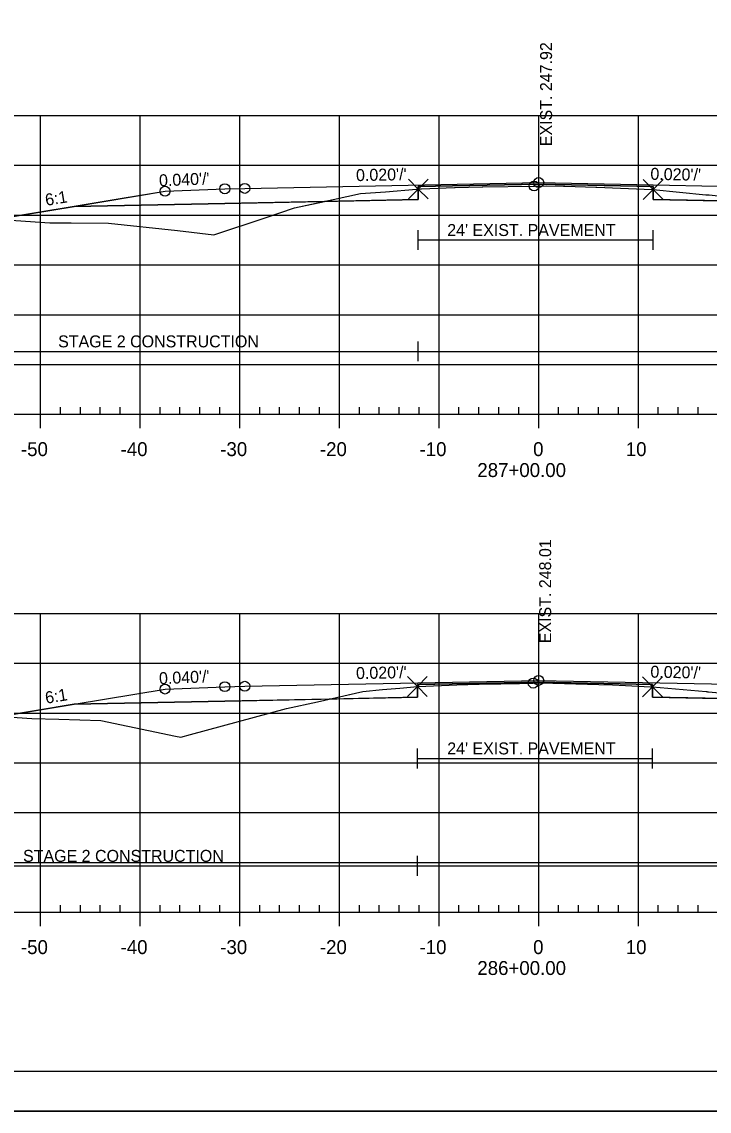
# Model space of a CAD drawing. Extents: x 1365647 to 1367999, y 387113 to 400173.
# Drawn here: x 1365842.2 to 1365911.2, y 396119.6 to 396229 of the extents above; entities that cross this region are included whole.
import ezdxf

# ---------------------------------------------------------------- set-up
doc = ezdxf.new("R2010")
doc.units = 0
for name, color, linetype in [('R_Alt Surface', 7, 'Continuous'), ('R_Axis', 7, 'Continuous'), ('R_Axis Annot', 7, 'Continuous'), ('R_Border', 7, 'Continuous'), ('R_Contours', 7, 'Continuous'), ('R_Exist Surface', 7, 'Continuous'), ('R_Fin Surface', 7, 'Continuous'), ('R_Fin Surface Annot', 7, 'Continuous'), ('R_Grid', 7, 'Continuous'), ('R_No Plot', 7, 'Continuous'), ('R_Water', 7, 'Continuous'), ('R_Xsect Elev', 7, 'Continuous')]:
    doc.layers.add(name, color=color, linetype=linetype)

msp = doc.modelspace()

# ---------------------------------------------------------------- linework, layer by layer
at = {"layer": 'R_Alt Surface'}
for points in [[(1365847.47, 396210.45), (1365862.59, 396210.75), (1365882.01, 396211.14), (1365882.01, 396212.43), (1365894.09, 396212.67), (1365905.58, 396212.44), (1365905.58, 396211.15), (1365925.59, 396210.75), (1365940.72, 396210.45)], [(1365847.47, 396160.46), (1365862.59, 396160.76), (1365881.91, 396161.15), (1365881.91, 396162.44), (1365894.09, 396162.68), (1365905.5, 396162.45), (1365905.5, 396161.16), (1365925.59, 396160.76), (1365940.72, 396160.46)]]:
    msp.add_lwpolyline(points, dxfattribs=at)
at = {"layer": 'R_Axis'}
for p, q in [((1365846.09, 396189.57), (1365846.09, 396190.27)), ((1365848.09, 396189.57), (1365848.09, 396190.27)), ((1365850.09, 396189.57), (1365850.09, 396190.27)), ((1365852.09, 396189.57), (1365852.09, 396190.27)), ((1365856.09, 396189.57), (1365856.09, 396190.27)), ((1365858.09, 396189.57), (1365858.09, 396190.27)), ((1365860.09, 396189.57), (1365860.09, 396190.27)), ((1365862.09, 396189.57), (1365862.09, 396190.27)), ((1365866.09, 396189.57), (1365866.09, 396190.27)), ((1365868.09, 396189.57), (1365868.09, 396190.27)), ((1365870.09, 396189.57), (1365870.09, 396190.27)), ((1365872.09, 396189.57), (1365872.09, 396190.27)), ((1365876.09, 396189.57), (1365876.09, 396190.27)), ((1365878.09, 396189.57), (1365878.09, 396190.27)), ((1365880.09, 396189.57), (1365880.09, 396190.27)), ((1365882.09, 396189.57), (1365882.09, 396190.27)), ((1365886.09, 396189.57), (1365886.09, 396190.27)), ((1365888.09, 396189.57), (1365888.09, 396190.27)), ((1365890.09, 396189.57), (1365890.09, 396190.27)), ((1365892.09, 396189.57), (1365892.09, 396190.27)), ((1365896.09, 396189.57), (1365896.09, 396190.27)), ((1365898.09, 396189.57), (1365898.09, 396190.27)), ((1365900.09, 396189.57), (1365900.09, 396190.27)), ((1365902.09, 396189.57), (1365902.09, 396190.27)), ((1365906.09, 396189.57), (1365906.09, 396190.27)), ((1365908.09, 396189.57), (1365908.09, 396190.27)), ((1365910.09, 396189.57), (1365910.09, 396190.27)), ((1365749.09, 396189.57), (1366039.09, 396189.57)), ((1365844.09, 396188.17), (1365844.09, 396189.57)), ((1365854.09, 396188.17), (1365854.09, 396189.57)), ((1365864.09, 396188.17), (1365864.09, 396189.57)), ((1365874.09, 396188.17), (1365874.09, 396189.57)), ((1365884.09, 396188.17), (1365884.09, 396189.57)), ((1365894.09, 396188.17), (1365894.09, 396189.57)), ((1365904.09, 396188.17), (1365904.09, 396189.57)), ((1365749.09, 396139.57), (1366039.09, 396139.57)), ((1365844.09, 396138.17), (1365844.09, 396139.57)), ((1365846.09, 396139.57), (1365846.09, 396140.27)), ((1365848.09, 396139.57), (1365848.09, 396140.27)), ((1365850.09, 396139.57), (1365850.09, 396140.27)), ((1365852.09, 396139.57), (1365852.09, 396140.27)), ((1365854.09, 396138.17), (1365854.09, 396139.57)), ((1365856.09, 396139.57), (1365856.09, 396140.27)), ((1365858.09, 396139.57), (1365858.09, 396140.27)), ((1365860.09, 396139.57), (1365860.09, 396140.27)), ((1365862.09, 396139.57), (1365862.09, 396140.27)), ((1365864.09, 396138.17), (1365864.09, 396139.57)), ((1365866.09, 396139.57), (1365866.09, 396140.27)), ((1365868.09, 396139.57), (1365868.09, 396140.27)), ((1365870.09, 396139.57), (1365870.09, 396140.27)), ((1365872.09, 396139.57), (1365872.09, 396140.27)), ((1365874.09, 396138.17), (1365874.09, 396139.57)), ((1365876.09, 396139.57), (1365876.09, 396140.27)), ((1365878.09, 396139.57), (1365878.09, 396140.27)), ((1365880.09, 396139.57), (1365880.09, 396140.27)), ((1365882.09, 396139.57), (1365882.09, 396140.27)), ((1365884.09, 396138.17), (1365884.09, 396139.57)), ((1365886.09, 396139.57), (1365886.09, 396140.27)), ((1365888.09, 396139.57), (1365888.09, 396140.27)), ((1365890.09, 396139.57), (1365890.09, 396140.27)), ((1365892.09, 396139.57), (1365892.09, 396140.27)), ((1365894.09, 396138.17), (1365894.09, 396139.57)), ((1365896.09, 396139.57), (1365896.09, 396140.27)), ((1365898.09, 396139.57), (1365898.09, 396140.27)), ((1365900.09, 396139.57), (1365900.09, 396140.27)), ((1365902.09, 396139.57), (1365902.09, 396140.27)), ((1365904.09, 396138.17), (1365904.09, 396139.57)), ((1365906.09, 396139.57), (1365906.09, 396140.27)), ((1365908.09, 396139.57), (1365908.09, 396140.27)), ((1365910.09, 396139.57), (1365910.09, 396140.27))]:
    msp.add_line(p, q, dxfattribs=at)
at = {"layer": 'R_Border'}
msp.add_line((1366052.27, 396123.57), (1365736.09, 396123.57), dxfattribs=at)
at = {"layer": 'R_Contours'}
for points in [[(1365872.6, 396210.95), (1365873.45, 396211.14), (1365876.19, 396211.73), (1365878.7, 396211.92), (1365881.83, 396212.18), (1365882.01, 396212.19), (1365882.01, 396211.14)], [(1365882.01, 396212.19), (1365882.24, 396212.21), (1365882.33, 396212.21), (1365885.65, 396212.34), (1365885.69, 396212.34), (1365888.42, 396212.41), (1365888.48, 396212.41), (1365893.53, 396212.49), (1365893.63, 396212.49), (1365893.66, 396212.49), (1365894.84, 396212.51), (1365896.58, 396212.46), (1365896.7, 396212.46), (1365899.81, 396212.37), (1365899.93, 396212.37), (1365905.49, 396212.13), (1365905.58, 396212.13), (1365905.58, 396212.44), (1365894.09, 396212.67), (1365882.01, 396212.43)], [(1365905.58, 396212.13), (1365910.85, 396211.62), (1365910.95, 396211.61), (1365911.04, 396211.61), (1365911.12, 396211.6), (1365911.19, 396211.59), (1365912.68, 396211.44), (1365915.26, 396211.18), (1365915.91, 396210.95), (1365905.58, 396211.15)], [(1365839.74, 396209.16), (1365840.66, 396209.11), (1365845.02, 396208.81), (1365847.17, 396208.79), (1365850.92, 396208.75), (1365857.83, 396208.02), (1365861.48, 396207.6), (1365866.65, 396209.29), (1365869.57, 396210.3), (1365872.6, 396210.95), (1365862.59, 396210.75), (1365847.47, 396210.45)], [(1365881.91, 396162.23), (1365882, 396162.23), (1365885.87, 396162.39), (1365888.11, 396162.47), (1365890.28, 396162.52), (1365892.15, 396162.55), (1365893.17, 396162.58), (1365893.54, 396162.58), (1365894.07, 396162.59), (1365894.51, 396162.6), (1365895.52, 396162.56), (1365900.12, 396162.43), (1365901.5, 396162.4), (1365902.8, 396162.33), (1365905.31, 396162.22), (1365905.5, 396162.21), (1365905.5, 396162.45), (1365894.09, 396162.68), (1365881.91, 396162.44)], [(1365873.05, 396160.97), (1365876.43, 396161.75), (1365878.41, 396161.93), (1365880.17, 396162.08), (1365881.91, 396162.23), (1365881.91, 396161.15)], [(1365905.5, 396162.21), (1365910.88, 396161.73), (1365910.97, 396161.72), (1365911.04, 396161.71), (1365911.07, 396161.71), (1365911.13, 396161.7), (1365915.16, 396161.32), (1365916.1, 396160.95), (1365905.5, 396161.16)], [(1365840.11, 396159.23), (1365840.79, 396159.18), (1365843.23, 396159.04), (1365845.92, 396158.97), (1365850.14, 396158.83), (1365857.65, 396157.26), (1365858.18, 396157.15), (1365859.16, 396157.41), (1365868.77, 396160.02), (1365871.89, 396160.7), (1365873.05, 396160.97), (1365862.59, 396160.76), (1365847.47, 396160.46)]]:
    msp.add_lwpolyline(points, close=True, dxfattribs=at)
at = {"layer": 'R_Exist Surface'}
for points in [[(1365840.66, 396209.11), (1365845.02, 396208.81), (1365847.17, 396208.79), (1365850.92, 396208.75), (1365857.83, 396208.02), (1365861.48, 396207.6), (1365866.65, 396209.29), (1365869.57, 396210.3), (1365873.45, 396211.14), (1365876.19, 396211.73), (1365878.7, 396211.92), (1365881.83, 396212.18), (1365882.01, 396212.19), (1365882.24, 396212.21), (1365882.33, 396212.21), (1365885.65, 396212.34), (1365885.69, 396212.34), (1365888.42, 396212.41), (1365888.48, 396212.41), (1365893.53, 396212.49), (1365893.63, 396212.49), (1365893.63, 396212.49), (1365893.66, 396212.49), (1365894.84, 396212.51), (1365896.58, 396212.46), (1365896.7, 396212.46), (1365899.81, 396212.37), (1365899.93, 396212.37), (1365905.49, 396212.13), (1365905.58, 396212.13), (1365910.85, 396211.62), (1365910.95, 396211.61), (1365911.04, 396211.61), (1365911.12, 396211.6), (1365911.19, 396211.59), (1365912.68, 396211.44)], [(1365840.79, 396159.18), (1365843.23, 396159.04), (1365845.92, 396158.97), (1365850.14, 396158.83), (1365857.65, 396157.26), (1365858.18, 396157.15), (1365859.16, 396157.41), (1365868.77, 396160.02), (1365871.89, 396160.7), (1365876.43, 396161.75), (1365878.41, 396161.93), (1365880.17, 396162.08), (1365881.91, 396162.23), (1365882, 396162.23), (1365885.87, 396162.39), (1365888.11, 396162.47), (1365890.28, 396162.52), (1365892.15, 396162.55), (1365893.17, 396162.58), (1365893.54, 396162.58), (1365894.07, 396162.59), (1365894.51, 396162.6), (1365895.52, 396162.56), (1365900.12, 396162.43), (1365901.5, 396162.4), (1365902.8, 396162.33), (1365905.31, 396162.22), (1365905.5, 396162.21), (1365910.88, 396161.73), (1365910.97, 396161.72), (1365911.04, 396161.71), (1365911.07, 396161.71), (1365911.13, 396161.7), (1365915.16, 396161.32)]]:
    msp.add_lwpolyline(points, dxfattribs=at)
at = {"layer": 'R_Fin Surface'}
for points in [[(1365830.64, 396209.62), (1365834.59, 396208.3), (1365834.59, 396208.31), (1365847.47, 396210.45), (1365856.59, 396211.97), (1365862.59, 396212.21), (1365864.59, 396212.25), (1365894.09, 396212.84), (1365923.59, 396212.25), (1365925.59, 396212.21), (1365931.59, 396211.97), (1365940.72, 396210.45), (1365953.59, 396208.31), (1365970.39, 396202.71), (1365980.88, 396206.2)], [(1365830.65, 396209.62), (1365834.59, 396208.31), (1365852.3, 396211.26), (1365856.59, 396211.97), (1365862.59, 396212.21), (1365864.59, 396212.25), (1365894.09, 396212.84), (1365923.59, 396212.25), (1365925.59, 396212.21), (1365931.59, 396211.97), (1365935.89, 396211.26), (1365953.59, 396208.31), (1365958.64, 396206.62)], [(1365856.59, 396211.97), (1365862.59, 396212.21), (1365864.59, 396212.25), (1365894.09, 396212.84), (1365923.59, 396212.25), (1365925.59, 396212.21), (1365931.59, 396211.97)], [(1365823.36, 396159.58), (1365830.88, 396157.07), (1365834.59, 396158.31), (1365847.47, 396160.46), (1365856.59, 396161.98), (1365862.59, 396162.22), (1365864.59, 396162.26), (1365894.09, 396162.85), (1365923.59, 396162.26), (1365925.59, 396162.22), (1365931.59, 396161.98), (1365940.72, 396160.46), (1365953.59, 396158.31), (1365970.61, 396152.64), (1365980.71, 396156.01)], [(1365856.59, 396161.98), (1365862.59, 396162.22), (1365864.59, 396162.26), (1365894.09, 396162.85), (1365923.59, 396162.26), (1365925.59, 396162.22), (1365931.59, 396161.98)]]:
    msp.add_lwpolyline(points, dxfattribs=at)
at = {"layer": 'R_Grid'}
for p, q in [((1365749.09, 396219.57), (1366039.09, 396219.57)), ((1365844.09, 396189.57), (1365844.09, 396219.57)), ((1365854.09, 396189.57), (1365854.09, 396219.57)), ((1365864.09, 396189.57), (1365864.09, 396219.57)), ((1365874.09, 396189.57), (1365874.09, 396219.57)), ((1365884.09, 396189.57), (1365884.09, 396219.57)), ((1365894.09, 396189.57), (1365894.09, 396219.57)), ((1365904.09, 396189.57), (1365904.09, 396219.57)), ((1365749.09, 396214.57), (1366039.09, 396214.57)), ((1365749.09, 396209.57), (1366039.09, 396209.57)), ((1365749.09, 396204.57), (1366039.09, 396204.57)), ((1365749.09, 396199.57), (1366039.09, 396199.57)), ((1365749.09, 396194.57), (1366039.09, 396194.57)), ((1365749.09, 396189.57), (1366039.09, 396189.57)), ((1365749.09, 396169.57), (1366039.09, 396169.57)), ((1365844.09, 396139.57), (1365844.09, 396169.57)), ((1365854.09, 396139.57), (1365854.09, 396169.57)), ((1365864.09, 396139.57), (1365864.09, 396169.57)), ((1365874.09, 396139.57), (1365874.09, 396169.57)), ((1365884.09, 396139.57), (1365884.09, 396169.57)), ((1365894.09, 396139.57), (1365894.09, 396169.57)), ((1365904.09, 396139.57), (1365904.09, 396169.57)), ((1365749.09, 396164.57), (1366039.09, 396164.57)), ((1365749.09, 396159.57), (1366039.09, 396159.57)), ((1365749.09, 396154.57), (1366039.09, 396154.57)), ((1365749.09, 396149.57), (1366039.09, 396149.57)), ((1365749.09, 396144.57), (1366039.09, 396144.57)), ((1365749.09, 396139.57), (1366039.09, 396139.57))]:
    msp.add_line(p, q, dxfattribs=at)
at = {"layer": 'R_No Plot'}
msp.add_line((1365723.69, 396119.6), (1366057.03, 396119.6), dxfattribs=at)
msp.add_lwpolyline([(1365723.69, 396332.93), (1366057.03, 396332.93), (1366057.03, 396119.59), (1365723.69, 396119.59)], close=True, dxfattribs=at)
for points in [[(1365882.01, 396212.19), (1365881.01, 396213.19), (1365882.01, 396212.19), (1365881.01, 396211.19), (1365882.01, 396212.19), (1365883.01, 396211.19), (1365882.01, 396212.19), (1365883.01, 396213.19)], [(1365905.58, 396212.13), (1365904.58, 396213.13), (1365905.58, 396212.13), (1365904.58, 396211.13), (1365905.58, 396212.13), (1365906.58, 396211.13), (1365905.58, 396212.13), (1365906.58, 396213.13)], [(1365881.91, 396162.23), (1365880.91, 396163.23), (1365881.91, 396162.23), (1365880.91, 396161.23), (1365881.91, 396162.23), (1365882.91, 396161.23), (1365881.91, 396162.23), (1365882.91, 396163.23)], [(1365905.5, 396162.21), (1365904.5, 396163.21), (1365905.5, 396162.21), (1365904.5, 396161.21), (1365905.5, 396162.21), (1365906.5, 396161.21), (1365905.5, 396162.21), (1365906.5, 396163.21)]]:
    msp.add_lwpolyline(points, dxfattribs=at)
for centre in [(1365893.63, 396212.49), (1365894.09, 396212.84), (1365894.09, 396212.84), (1365894.09, 396212.84), (1365894.09, 396212.84), (1365894.09, 396212.84), (1365856.59, 396211.97), (1365856.59, 396211.97), (1365856.59, 396211.97), (1365856.59, 396211.97), (1365856.59, 396211.97), (1365862.59, 396212.21), (1365862.59, 396212.21), (1365862.59, 396212.21), (1365862.59, 396212.21), (1365862.59, 396212.21), (1365864.59, 396212.25), (1365864.59, 396212.25), (1365864.59, 396212.25), (1365864.59, 396212.25), (1365864.59, 396212.25), (1365862.59, 396162.22), (1365862.59, 396162.22), (1365862.59, 396162.22), (1365862.59, 396162.22), (1365862.59, 396162.22), (1365864.59, 396162.26), (1365864.59, 396162.26), (1365864.59, 396162.26), (1365864.59, 396162.26), (1365864.59, 396162.26), (1365893.54, 396162.58), (1365894.09, 396162.85), (1365894.09, 396162.85), (1365894.09, 396162.85), (1365894.09, 396162.85), (1365894.09, 396162.85), (1365856.59, 396161.98), (1365856.59, 396161.98), (1365856.59, 396161.98), (1365856.59, 396161.98), (1365856.59, 396161.98)]:
    msp.add_circle(centre, 0.5, dxfattribs=at)
at = {"layer": 'R_Water'}
for p, q in [((1365882.01, 396206.07), (1365882.01, 396208.07)), ((1365905.58, 396206.07), (1365905.58, 396208.07)), ((1365882.01, 396207.07), (1365905.58, 396207.07)), ((1365882.01, 396194.89), (1365882.01, 396196.89)), ((1365830.64, 396195.89), (1365882.01, 396195.89)), ((1365882.01, 396195.89), (1365980.82, 396195.89)), ((1365881.91, 396154.02), (1365881.91, 396156.02)), ((1365905.5, 396154.02), (1365905.5, 396156.02)), ((1365881.91, 396155.02), (1365905.5, 396155.02)), ((1365881.91, 396143.24), (1365881.91, 396145.24)), ((1365823.36, 396144.24), (1365881.91, 396144.24)), ((1365881.91, 396144.24), (1365980.61, 396144.24))]:
    msp.add_line(p, q, dxfattribs=at)

# ---------------------------------------------------------------- texts
at = {"layer": 'R_Axis Annot'}
for s, p in [('-50', (1365842.13, 396185.37)), ('-40', (1365852.13, 396185.37)), ('-30', (1365862.13, 396185.37)), ('-20', (1365872.13, 396185.37)), ('-10', (1365882.13, 396185.37)), ('0', (1365893.53, 396185.37)), ('10', (1365902.83, 396185.37)), ('287+00.00', (1365887.93, 396183.27)), ('-50', (1365842.13, 396135.37)), ('-40', (1365852.13, 396135.37)), ('-30', (1365862.13, 396135.37)), ('-20', (1365872.13, 396135.37)), ('-10', (1365882.13, 396135.37)), ('0', (1365893.53, 396135.37)), ('10', (1365902.83, 396135.37)), ('286+00.00', (1365887.93, 396133.27))]:
    msp.add_text(s, height=1.4, dxfattribs=at).set_placement(p)
at = {"layer": 'R_Fin Surface Annot'}
for s, rotation, p in [("0.020'/'", 1.1458, (1365875.77, 396212.98)), ("0.020'/'", 358.8542, (1365905.29, 396213.12)), ("0.040'/'", 2.2906, (1365856.01, 396212.45)), ('6:1', 9.4623, (1365844.66, 396210.49)), ("0.040'/'", 2.2906, (1365856.01, 396162.46)), ("0.020'/'", 1.1458, (1365875.77, 396162.98)), ("0.020'/'", 358.8542, (1365905.29, 396163.13)), ('6:1', 9.4623, (1365844.66, 396160.5))]:
    msp.add_text(s, height=1.2, rotation=rotation, dxfattribs=at).set_placement(p)
at = {"layer": 'R_Water'}
for s, p in [("24' EXIST. PAVEMENT", (1365884.91, 396207.47)), ('STAGE 2 CONSTRUCTION', (1365845.86, 396196.29)), ("24' EXIST. PAVEMENT", (1365884.91, 396155.42)), ('STAGE 2 CONSTRUCTION', (1365842.34, 396144.63))]:
    msp.add_text(s, height=1.2, dxfattribs=at).set_placement(p)
at = {"layer": 'R_Xsect Elev'}
for s, p in [('EXIST. 247.92', (1365895.43, 396216.49)), ('EXIST. 248.01', (1365895.34, 396166.58))]:
    msp.add_text(s, height=1.2, rotation=90, dxfattribs=at).set_placement(p)

doc.saveas('drawing.dxf')
